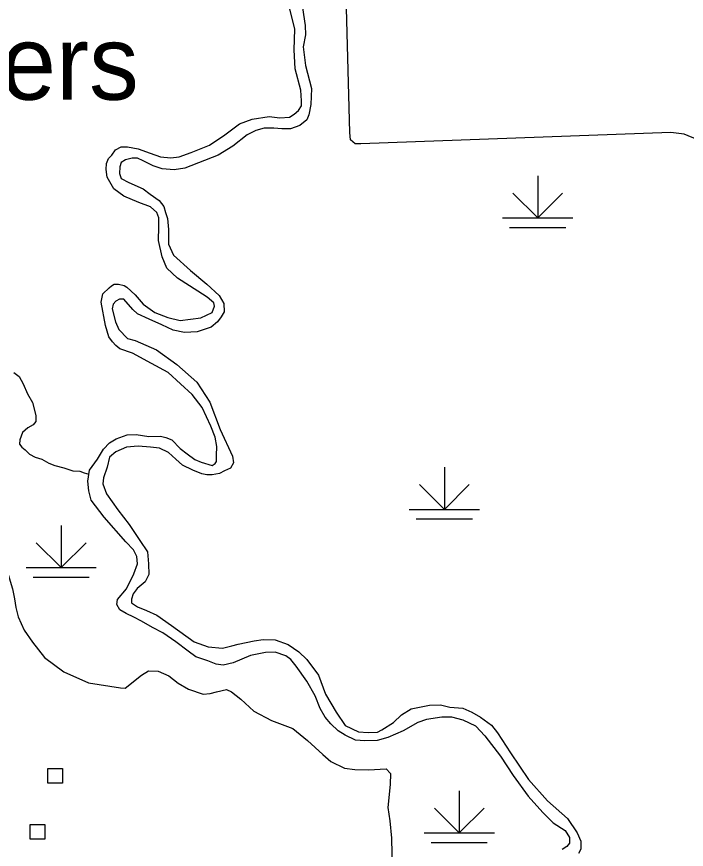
# Model space of a CAD drawing. Extents: x 1084508 to 1142749, y 1057638 to 1093403.
# Drawn here: x 1128930 to 1130424, y 1087915 to 1089775 of the extents above; entities that cross this region are included whole.
import ezdxf

# ---------------------------------------------------------------- set-up
doc = ezdxf.new("R2010")
doc.units = 0
for name, color, linetype in [('Level 24', 7, 'Continuous'), ('Level 35', 7, 'Continuous'), ('Level 44', 7, 'Continuous'), ('Level 47', 7, 'Continuous'), ('Level 56', 7, 'Continuous')]:
    doc.layers.add(name, color=color, linetype=linetype)

msp = doc.modelspace()

# ---------------------------------------------------------------- linework, layer by layer
at = {"layer": 'Level 35'}
for points in [[(1129354.9, 1089148.3), (1129333.9, 1089161.6), (1129288.3, 1089190.9), (1129264.7, 1089213.4), (1129254, 1089238.7), (1129246.2, 1089274.5), (1129246.7, 1089305.3), (1129246.7, 1089325.3), (1129242.6, 1089337.6), (1129228.3, 1089350.4), (1129202.6, 1089359.7), (1129168.8, 1089374), (1129146.7, 1089390.4), (1129131.3, 1089416.1), (1129129.3, 1089433.5), (1129129.8, 1089446.9), (1129134.9, 1089458.2), (1129142.1, 1089465.4), (1129150.3, 1089477.2), (1129162.6, 1089484.3), (1129177, 1089484.3), (1129200.6, 1089479.7), (1129227.2, 1089470), (1129250.8, 1089461.8), (1129273.9, 1089459.7), (1129292.4, 1089461.8), (1129319, 1089471), (1129360.1, 1089487.9), (1129393.9, 1089511), (1129426.7, 1089535.6), (1129454.9, 1089545.9), (1129492.9, 1089552.1), (1129517, 1089549), (1129538.5, 1089550.5), (1129549.3, 1089556.7), (1129558.5, 1089565.4), (1129565.2, 1089575.7), (1129565.2, 1089586.4), (1129563.6, 1089610.5), (1129551.3, 1089658.3), (1129549.3, 1089700.8), (1129550.8, 1089747), (1129537.5, 1089797.8)], [(1129567.8, 1089794.4), (1129573.3, 1089755.2)], [(1129573.3, 1089755.2), (1129573.9, 1089734.2), (1129569.2, 1089707.5), (1129573.9, 1089665.9), (1129587.7, 1089614.6), (1129586.2, 1089578.2), (1129581.6, 1089555.6), (1129576.9, 1089544.4), (1129561.6, 1089531.5), (1129540.5, 1089524.3), (1129521.6, 1089524.3), (1129503.6, 1089525.4), (1129482.1, 1089525.4), (1129463.6, 1089520.2), (1129444.1, 1089510.5), (1129411.8, 1089485.4), (1129379, 1089465.3), (1129305.2, 1089436.6), (1129281.1, 1089432.5), (1129254.4, 1089435.1), (1129234.4, 1089441.7), (1129211.8, 1089453), (1129199.5, 1089458.7), (1129187.7, 1089458.7), (1129172.3, 1089455.1), (1129162.6, 1089448.9), (1129159.5, 1089439.7), (1129159, 1089424.8), (1129162.6, 1089413), (1129180, 1089404.3), (1129212.3, 1089389.9), (1129227.2, 1089378.6), (1129247.7, 1089363.8), (1129258, 1089350.9), (1129262.1, 1089337.6), (1129266.2, 1089324.3), (1129268.2, 1089299.1), (1129268.2, 1089266.3), (1129279.5, 1089242.1), (1129317.5, 1089207.7), (1129353.9, 1089177.4), (1129381.6, 1089151.8), (1129392.3, 1089134.3), (1129392.8, 1089115.3), (1129386.2, 1089104.1), (1129378, 1089093.3), (1129363.6, 1089081.5), (1129332.8, 1089070.7), (1129304.1, 1089069.7), (1129279, 1089074.3)], [(1129088.8, 1088737.8), (1129092.4, 1088761.9), (1129109.8, 1088786.5), (1129123.7, 1088809.1), (1129137, 1088823), (1129151.4, 1088832.2), (1129176.5, 1088840.9), (1129196.3, 1088841.7), (1129224.7, 1088837.3), (1129250.3, 1088837.8), (1129262.8, 1088834.7), (1129276, 1088830.1), (1129294.4, 1088810.1), (1129309.8, 1088798.8), (1129327.2, 1088786), (1129341.1, 1088779.9), (1129366.2, 1088772.7), (1129372.9, 1088776.8), (1129375.4, 1088781.4), (1129375.4, 1088794.7), (1129376, 1088814.8), (1129372.9, 1088835.8), (1129362.6, 1088859.9), (1129343.7, 1088902), (1129321.6, 1088930.8), (1129294.9, 1088954.9), (1129267.8, 1088980), (1129230.3, 1089000), (1129187.8, 1089023.6), (1129159.6, 1089032.9), (1129150.8, 1089040.5), (1129143.7, 1089048.8), (1129135.5, 1089059.5), (1129127.8, 1089084.7), (1129118.5, 1089137.5), (1129122.1, 1089156), (1129136, 1089169.3), (1129141.6, 1089173.9), (1129147.2, 1089177), (1129157, 1089177), (1129169.7, 1089174), (1129175.4, 1089170.9), (1129194.4, 1089153.4), (1129211.9, 1089132.4), (1129238, 1089113.9), (1129266.7, 1089103.1), (1129294.4, 1089096.5), (1129340.8, 1089102.4), (1129366.2, 1089113.9), (1129370.8, 1089128.3), (1129369.3, 1089135.5), (1129354.9, 1089148.3)], [(1129279, 1089074.3), (1129253.4, 1089086.6), (1129225.2, 1089099.4), (1129199.5, 1089111.2), (1129188.7, 1089120.5), (1129169.1, 1089144.2), (1129158.9, 1089144.2), (1129151.3, 1089139.2), (1129145, 1089132.8), (1129143.1, 1089122.1), (1129150.1, 1089093.5), (1129158, 1089075.8), (1129177, 1089055.8), (1129193.9, 1089051.7), (1129241.6, 1089030.7), (1129286.9, 1088998.2), (1129331.8, 1088958.2), (1129361, 1088913.6), (1129383.6, 1088852.5), (1129411.3, 1088793), (1129413.9, 1088778.6), (1129406.7, 1088766.3), (1129393.3, 1088760.2), (1129382.1, 1088754.5), (1129366.2, 1088751.9), (1129354.4, 1088751.9), (1129342.6, 1088754), (1129323.1, 1088761.7), (1129299.5, 1088773), (1129284.6, 1088786.8), (1129268.5, 1088801.7), (1129248.2, 1088811.5), (1129228.2, 1088813), (1129201.1, 1088815.6), (1129174.8, 1088813.1), (1129150.8, 1088803.3), (1129137, 1088790.9), (1129131.3, 1088768.9), (1129123.6, 1088744.8), (1129122.1, 1088731.3), (1129129.8, 1088708.8), (1129155.4, 1088673.4), (1129181, 1088641), (1129204.6, 1088605.1), (1129221.6, 1088580), (1129223.6, 1088552.8), (1129224.6, 1088529.2), (1129216.4, 1088512.3), (1129198.5, 1088497.9), (1129189.3, 1088485.6), (1129186.2, 1088473.8), (1129186.2, 1088466.1)], [(1128923.1, 1088980.3), (1128935.3, 1088971.2), (1128943.9, 1088954.9), (1128954.1, 1088932.5), (1128964.8, 1088913.2), (1128972.4, 1088884.2), (1128972.4, 1088870.4), (1128966.3, 1088863.3), (1128954.6, 1088856.7), (1128942.3, 1088846.3), (1128936.7, 1088830), (1128936.2, 1088820.4), (1128941.3, 1088813.2), (1128948.4, 1088807.6), (1128958.6, 1088798), (1128970.8, 1088791.4), (1128986, 1088786.3), (1129001.3, 1088777.6), (1129015, 1088772.5), (1129034.8, 1088767.5), (1129055.2, 1088760.3), (1129070.4, 1088759.8), (1129080.6, 1088756.3), (1129091, 1088752.8)], [(1129974.4, 1088169.1), (1129954.4, 1088190.6), (1129926.2, 1088203.5), (1129901.1, 1088210.6), (1129878.5, 1088210.1), (1129844.1, 1088205.5), (1129824.7, 1088198.3), (1129792.3, 1088179.9), (1129758, 1088165), (1129734.4, 1088158.3), (1129706.7, 1088157.8), (1129685.7, 1088159.3), (1129662.6, 1088170.1), (1129647.2, 1088179.9), (1129630.8, 1088195.8), (1129618.5, 1088210.6), (1129607.2, 1088230.1), (1129595.9, 1088258.3), (1129577, 1088290.7), (1129553.4, 1088324), (1129541.6, 1088338.9), (1129530.3, 1088347.4), (1129506.7, 1088355.6), (1129484.7, 1088354.5), (1129451.3, 1088347.9), (1129412.9, 1088331.5), (1129390.3, 1088326.8), (1129374.9, 1088328.9), (1129356.5, 1088336.1), (1129329.8, 1088345.3), (1129312.4, 1088357.6), (1129285.2, 1088378.7), (1129256, 1088398.7), (1129232.9, 1088410.5), (1129208.3, 1088424.8), (1129191.4, 1088433.6), (1129173.9, 1088442.3), (1129159.6, 1088450.5), (1129152.9, 1088461.8), (1129154.4, 1088473.1), (1129174.9, 1088496.7), (1129190.8, 1088530.5), (1129199, 1088552.6), (1129197.5, 1088569.5), (1129190.3, 1088584.4), (1129172.9, 1088601.8), (1129125.2, 1088656.7), (1129096, 1088694.7), (1129090.5, 1088716.2), (1129088.8, 1088737.8)], [(1129186.2, 1088466.1), (1129199, 1088456.6), (1129219.5, 1088448.9), (1129242.1, 1088438.2), (1129275.4, 1088415.1), (1129325.7, 1088378.7), (1129356.9, 1088367.4), (1129389.2, 1088364.8), (1129409.8, 1088369.4), (1129423.6, 1088373.5), (1129459.5, 1088381.2), (1129480, 1088383.8), (1129506.2, 1088383.3), (1129535.9, 1088373), (1129559.5, 1088356.6), (1129577, 1088339.4), (1129603.1, 1088304), (1129619, 1088261.9), (1129642.6, 1088221.9), (1129663.1, 1088191.7), (1129692.3, 1088177.8), (1129713.9, 1088176.3), (1129734.9, 1088177.3), (1129744.7, 1088181.9), (1129770.8, 1088198.8), (1129788.2, 1088215.8), (1129810.3, 1088229.1), (1129851.3, 1088237.3), (1129875.9, 1088237.8), (1129896.4, 1088232.7), (1129925.7, 1088230.6), (1129945.7, 1088221.9), (1129964.6, 1088210.6), (1129989.3, 1088192.7), (1130003.1, 1088175.2)], [(1130003.1, 1088175.2), (1130031.9, 1088130.5), (1130072.2, 1088071.4), (1130114.7, 1088023.3), (1130159.2, 1087984.3), (1130180.8, 1087952.3), (1130189.1, 1087933.5), (1130188.4, 1087915.4), (1130183.6, 1087906.4)], [(1129974.4, 1088169.1), (1130009.3, 1088123.3), (1130037.5, 1088080.5), (1130071.4, 1088033.7), (1130103.7, 1087997.4), (1130127, 1087974.8), (1130153.7, 1087957.1), (1130163.3, 1087941.7), (1130163.3, 1087928.8), (1130157.7, 1087921.6), (1130147.2, 1087915.1)]]:
    msp.add_lwpolyline(points, dxfattribs=at)
at = {"layer": 'Level 44'}
for p, q in [((1130092.5, 1089419.6), (1130092.5, 1089325.5)), ((1130092.5, 1089325.5), (1130037, 1089380.9)), ((1130092.5, 1089325.5), (1130148, 1089380.9)), ((1130014, 1089325.5), (1130171, 1089325.5)), ((1130029.7, 1089304.1), (1130155.3, 1089304.1)), ((1129884.2, 1088768.5), (1129884.2, 1088674.4)), ((1129884.2, 1088674.4), (1129828.8, 1088729.9)), ((1129884.2, 1088674.4), (1129939.7, 1088729.9)), ((1129805.8, 1088674.4), (1129962.7, 1088674.4)), ((1129028.9, 1088638.5), (1129028.9, 1088544.4)), ((1129821.5, 1088653), (1129947, 1088653)), ((1129028.9, 1088544.4), (1128973.4, 1088599.9)), ((1129028.9, 1088544.4), (1129084.4, 1088599.9)), ((1128950.5, 1088544.4), (1129107.4, 1088544.4)), ((1128966.2, 1088523), (1129091.7, 1088523)), ((1129917.2, 1088046.1), (1129917.2, 1087951.9)), ((1129917.2, 1087951.9), (1129861.8, 1088007.4)), ((1129917.2, 1087951.9), (1129972.7, 1088007.4)), ((1129838.8, 1087951.9), (1129995.7, 1087951.9)), ((1129854.5, 1087930.5), (1129980, 1087930.5))]:
    msp.add_line(p, q, dxfattribs=at)
at = {"layer": 'Level 47'}
for points in [[(1130450, 1089499.3), (1130419.3, 1089512.2), (1130389.8, 1089515.8), (1129698.1, 1089491), (1129685.1, 1089491), (1129674.5, 1089499.3), (1129673.3, 1089515.8), (1129656.7, 1090127.6), (1129635.5, 1090734.1), (1129627.2, 1090849.8), (1129626, 1090991.6), (1129617.8, 1091095.5), (1129617.8, 1091123.8), (1129617.8, 1091154.5), (1129621.3, 1091174.6), (1129642.6, 1091195.9), (1129659.1, 1091205.3), (1129705.1, 1091205.3), (1129734.6, 1091205.3), (1129973.7, 1091212.4)], [(1128717.8, 1089011.6), (1128831, 1088862.3), (1128844.6, 1088852.3), (1128855.1, 1088836.3), (1128860.3, 1088810.2), (1128859.1, 1088784.3), (1128862.3, 1088752.9), (1128870.3, 1088699.3), (1128872.7, 1088668.1), (1128886.3, 1088622.6), (1128894.3, 1088581.8), (1128906.3, 1088544.2), (1128920.6, 1088497.1), (1128925, 1088474.8), (1128927.9, 1088455.5), (1128932.6, 1088434.8), (1128946.2, 1088404.4), (1128964.6, 1088378), (1128991.5, 1088343.5), (1129034.6, 1088311.5), (1129090, 1088286.8), (1129161.5, 1088275.7), (1129172.1, 1088275.1)], [(1129172.1, 1088275.1), (1129208.4, 1088304.3), (1129223.8, 1088314.2), (1129245.4, 1088313.5), (1129269.4, 1088302.5), (1129290.3, 1088286.4), (1129313.1, 1088272.9), (1129346, 1088261.8), (1129361.4, 1088263.6), (1129375.7, 1088267.3), (1129398.2, 1088271.9), (1129409.4, 1088267.3), (1129429.7, 1088250.7), (1129459.3, 1088223.6), (1129498.7, 1088203.2), (1129546.1, 1088184.8), (1129578.8, 1088158.3), (1129612.7, 1088127.1), (1129631.1, 1088111.1), (1129661.3, 1088096.3), (1129684.7, 1088093.9), (1129714.9, 1088093.2)], [(1129714.9, 1088093.2), (1129754.5, 1088095.1), (1129764.1, 1088084.3), (1129762.9, 1088060.2), (1129758.1, 1088008.4), (1129762.2, 1087978.8)], [(1129762.2, 1087978.8), (1129766.2, 1087940.1), (1129768.6, 1087834.2), (1129778.2, 1087799.3), (1129829.9, 1087789.3), (1129956.2, 1087785.7), (1129980.3, 1087776.1), (1129995.6, 1087765.8)]]:
    msp.add_lwpolyline(points, dxfattribs=at)
at = {"layer": 'Level 56'}
for points in [[(1128999.4, 1088062.9), (1128999.4, 1088095.5), (1129032.2, 1088095.5), (1129032.2, 1088062.9)], [(1128959.4, 1087937.8), (1128959.4, 1087970.5), (1128992.2, 1087970.5), (1128992.2, 1087937.8)]]:
    msp.add_lwpolyline(points, close=True, dxfattribs=at)

# ---------------------------------------------------------------- texts
at = {"layer": 'Level 24'}
msp.add_text('Slonikers', height=165.73, dxfattribs=at).set_placement((1128290.6, 1089589.3))

doc.saveas('drawing.dxf')
